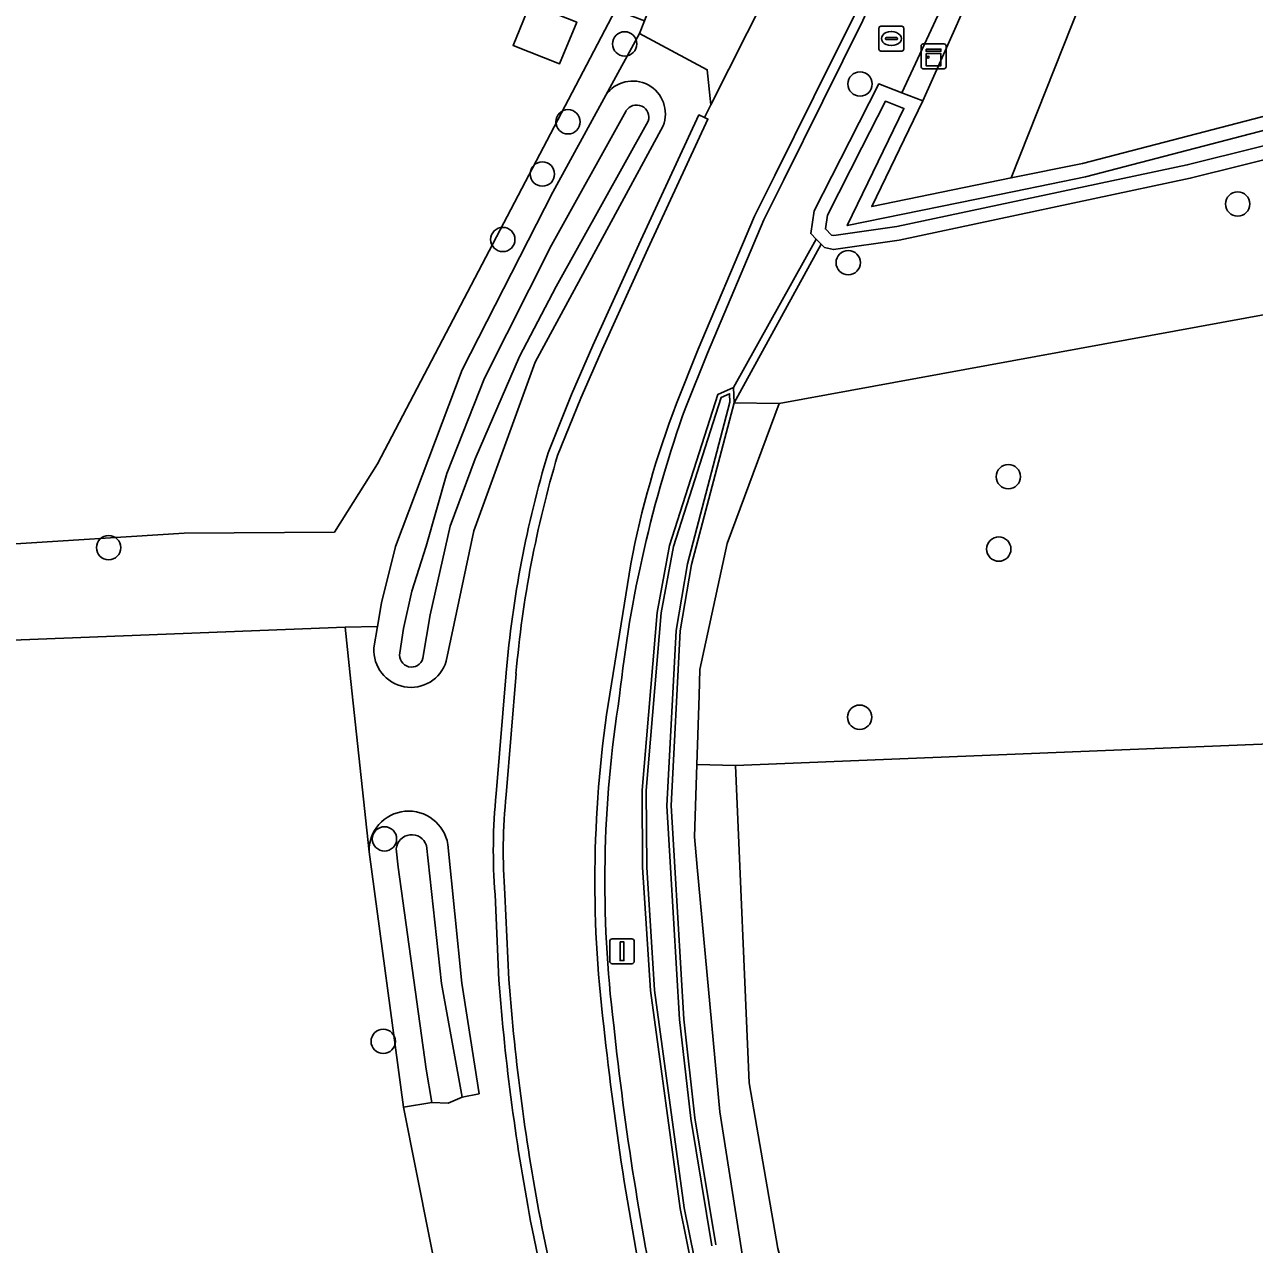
# Model space of a CAD drawing. Extents: x 162510 to 163918, y 388494 to 389774.
# Drawn here: x 163242.06 to 163291.5, y 389234.83 to 389283.89 of the extents above; entities that cross this region are included whole.
import ezdxf

# ---------------------------------------------------------------- set-up
doc = ezdxf.new("R2010")
doc.units = 0
for name, color, linetype in [('IMGEO_Boom', 7, 'Continuous'), ('IMGEO_Duiker', 7, 'Continuous'), ('IMGEO_Grasland_agrarisch', 7, 'Continuous'), ('IMGEO_Grasland_overig', 7, 'Continuous'), ('IMGEO_Groenvoorziening', 7, 'Continuous'), ('IMGEO_Hek', 7, 'Continuous'), ('IMGEO_Kast', 7, 'Continuous'), ('IMGEO_Lichtmast', 7, 'Continuous'), ('IMGEO_Loofbos', 7, 'Continuous'), ('IMGEO_Oever', 7, 'Continuous'), ('IMGEO_Pand', 7, 'Continuous'), ('IMGEO_Rijbaan_lokaal_gesloten', 7, 'Continuous'), ('IMGEO_Rijbaan_lokaal_halfverhard', 7, 'Continuous'), ('IMGEO_Rioolput', 7, 'Continuous'), ('IMGEO_Waterloop', 7, 'Continuous')]:
    doc.layers.add(name, color=color, linetype=linetype)

msp = doc.modelspace()

# ---------------------------------------------------------------- linework, layer by layer
at = {"layer": 'IMGEO_Boom'}
for centre in [(163266.186, 389283.11), (163275.649, 389281.498), (163263.906, 389279.976), (163262.878, 389277.875), (163290.83, 389276.674), (163261.287, 389275.244), (163275.172, 389274.314), (163281.609, 389265.704), (163245.438, 389262.853), (163281.225, 389262.793), (163275.632, 389256.033), (163256.529, 389251.139), (163256.479, 389242.996)]:
    msp.add_circle(centre, 0.489, dxfattribs=at)
at = {"layer": 'IMGEO_Duiker'}
for points in [[(163278.867, 389284.457), (163277.326, 389281.143)], [(163273.887, 389275.255), (163270.564, 389269.289)]]:
    msp.add_lwpolyline(points, dxfattribs=at)
at = {"layer": 'IMGEO_Grasland_agrarisch'}
for points in [[(163212.619, 389258.208), (163234.077, 389262.521), (163248.477, 389263.434), (163254.518, 389263.478), (163256.243, 389266.221), (163265.823, 389284.486), (163262.709, 389285.696), (163250.529, 389290.428), (163244.784, 389289.669), (163232.301, 389286.601), (163231.473, 389290.665), (163191.729, 389283.182), (163190.743, 389261.583), (163198.097, 389256.412)], [(163261.7, 389283.04), (163262.382, 389284.726), (163264.257, 389283.987), (163263.565, 389282.302)], [(163290.32, 389174.654), (163291.923, 389175.231), (163292.252, 389175.349), (163314.395, 389182.119), (163315.729, 389184.319), (163336.374, 389203.538), (163334.848, 389221.563), (163330.946, 389233.912), (163327.232, 389244.016), (163327.175, 389244.001), (163326.311, 389243.957), (163324.508, 389250), (163323.9, 389252.039), (163322.978, 389255.128), (163320.228, 389256.102), (163270.634, 389254.086), (163271.192, 389241.327), (163272.349, 389234.667), (163281.203, 389202.406)]]:
    msp.add_lwpolyline(points, close=True, dxfattribs=at)
msp.add_lwpolyline([(163241.096, 389135.563), (163261.78, 389139.826), (163285.544, 389145.627), (163284.913, 389147.526), (163278.975, 389165.626), (163268.644, 389196.562), (163261.632, 389219.112), (163258.842, 389232.535), (163257.294, 389240.353), (163255.908, 389250.619), (163255.175, 389257.463), (163254.945, 389259.651), (163234.719, 389258.866)], dxfattribs=at)
at = {"layer": 'IMGEO_Grasland_overig'}
for points in [[(163317.163, 389331.716), (163302.442, 389326.998), (163287.667, 389322.026), (163286.926, 389321.499), (163286.771, 389321.17), (163286.731, 389319.571), (163286.801, 389313.121), (163286.835, 389311.292), (163286.225, 389305.483), (163285.216, 389300.617), (163283.506, 389294.054), (163281.898, 389289.299), (163279.562, 389283.949), (163278.174, 389280.815), (163276.118, 389276.569), (163281.728, 389277.718), (163284.586, 389278.304), (163301.946, 389282.821), (163313.304, 389286.249), (163313.894, 389286.904), (163315.707, 389288.056), (163317.926, 389289.052), (163322.028, 389290.564), (163369.306, 389307.211)], [(163277.272, 389287.387), (163275.765, 389284.057), (163274.152, 389280.802), (163272.578, 389277.643), (163271.775, 389276.032), (163269.509, 389270.677), (163268.641, 389268.501)], [(163269.436, 389231.236), (163268.414, 389236.273), (163267.223, 389245.043), (163266.904, 389250), (163266.888, 389253.095), (163267.485, 389260.25), (163267.991, 389262.937), (163269.925, 389269.014), (163270.564, 389269.289), (163270.582, 389268.678), (163274.085, 389275.054), (163273.887, 389275.255), (163273.665, 389275.481), (163273.8, 389276.394), (163275.222, 389279.189), (163276.399, 389281.501), (163277.326, 389281.143), (163278.174, 389280.815), (163279.562, 389283.949)], [(163263.107, 389266.671), (163264.053, 389269.014), (163264.909, 389270.982), (163266.751, 389275.038), (163269.171, 389280.254), (163269.397, 389280.15), (163269.655, 389280.663), (163269.505, 389282.07), (163266.781, 389283.531), (163265.424, 389281.052)], [(163267.728, 389279.811), (163262.589, 389270.311), (163260.124, 389263.534), (163259.015, 389258.281)], [(163271.281, 389232.053), (163270.011, 389240.163), (163269.101, 389250), (163268.988, 389251.218), (163269.083, 389254.136), (163269.174, 389256.909), (163269.208, 389257.946), (163270.307, 389263.019), (163272.399, 389268.643), (163270.582, 389268.678), (163268.873, 389262.168), (163268.418, 389259.506), (163268.051, 389252.476), (163268.197, 389250), (163268.558, 389243.889), (163269.005, 389239.924), (163269.849, 389234.812)], [(163256.107, 389258.821), (163256.249, 389259.675), (163254.945, 389259.651), (163255.175, 389257.463), (163255.908, 389250.619)], [(163261.021, 389252.952), (163261.418, 389257.82)], [(163259.077, 389250.917), (163259.642, 389245.332), (163260.33, 389240.894), (163259.655, 389240.757), (163259.095, 389240.514), (163258.429, 389240.544), (163257.294, 389240.353), (163258.842, 389232.535)], [(163261.13, 389245.461), (163260.973, 389248.903)], [(163280.006, 389176.888), (163277.03, 389185.582), (163272.941, 389198.071), (163271.303, 389203.508), (163268.107, 389214.017), (163266.581, 389218.725), (163266.094, 389220.503), (163265.441, 389222.883), (163263.39, 389230.988), (163262.465, 389235.461)]]:
    msp.add_lwpolyline(points, dxfattribs=at)
msp.add_lwpolyline([(163206.52, 389253.451), (163234.719, 389258.866), (163254.945, 389259.651), (163256.249, 389259.675), (163256.407, 389260.628), (163256.969, 389262.897), (163259.652, 389270.003), (163263.297, 389277.144), (163265.424, 389281.052), (163266.781, 389283.531), (163266.976, 389284.038), (163265.823, 389284.486), (163256.243, 389266.221), (163254.518, 389263.478), (163248.477, 389263.434), (163234.077, 389262.521), (163212.619, 389258.208), (163193.402, 389254.345), (163194.216, 389249.018)], close=True, dxfattribs=at)
for centre, radius, start, end in [((163266.506, 389280.301), 1.317, 338.144, 145.2397), ((163315.828, 389251.584), 50.128, 160.2772, 173.9232), ((163305.662, 389253.964), 44.412, 163.374, 175.0187), ((163257.593, 389258.722), 1.489, 176.2016, 342.759), ((163312.372, 389249.439), 46.984, 170.8745, 187.0742), ((163283.488, 389250.661), 22.583, 174.1771, 184.4645), ((163257.502, 389250.662), 1.595, 9.2003, 181.5438), ((163347.079, 389251.846), 86.186, 184.24864, 190.95941), ((163384.641, 389256.149), 119.55, 185.99962, 192.02387)]:
    msp.add_arc(centre, radius, start, end, dxfattribs=at)
at = {"layer": 'IMGEO_Groenvoorziening'}
for points in [[(163310.663, 389275.654), (163272.399, 389268.643), (163270.307, 389263.019), (163269.208, 389257.946), (163269.174, 389256.909), (163269.083, 389254.136), (163270.634, 389254.086), (163320.228, 389256.102), (163315.453, 389257.794)], [(163288.555, 389176.681), (163289.231, 389174.262), (163290.32, 389174.654), (163281.203, 389202.406), (163272.349, 389234.667), (163271.192, 389241.327), (163270.634, 389254.086), (163269.083, 389254.136), (163268.988, 389251.218), (163269.101, 389250), (163270.011, 389240.163), (163271.281, 389232.053), (163272.903, 389223.647), (163273.077, 389222.746), (163275.36, 389215.952)]]:
    msp.add_lwpolyline(points, close=True, dxfattribs=at)
at = {"layer": 'IMGEO_Hek'}
for points in [[(163281.728, 389277.718), (163286.594, 389290.034), (163290.895, 389305.272), (163289.62, 389321.304)], [(163272.399, 389268.643), (163310.663, 389275.654), (163315.453, 389257.794), (163322.978, 389255.128), (163323.9, 389252.039)]]:
    msp.add_lwpolyline(points, dxfattribs=at)
at = {"layer": 'IMGEO_Kast'}
for p, q in [((163278.105, 389282.183), (163278.105, 389283.024)), ((163278.105, 389283.024), (163278.105, 389282.183)), ((163278.18, 389283.108), (163279.021, 389283.108)), ((163279.021, 389283.108), (163278.18, 389283.108)), ((163279.105, 389283.033), (163279.105, 389282.192)), ((163279.105, 389282.192), (163279.105, 389283.033)), ((163279.03, 389282.108), (163278.189, 389282.108)), ((163278.189, 389282.108), (163279.03, 389282.108))]:
    msp.add_line(p, q, dxfattribs=at)
for points in [[(163278.3, 389282.898), (163278.9, 389282.898), (163278.9, 389282.813), (163278.3, 389282.813), (163278.3, 389282.898)], [(163278.3, 389282.723), (163278.9, 389282.723), (163278.9, 389282.234), (163278.3, 389282.234), (163278.3, 389282.723)]]:
    msp.add_lwpolyline(points, dxfattribs=at)
msp.add_circle((163278.384, 389282.572), 0.0377, dxfattribs=at)
for centre, start, end in [((163278.183, 389283.03), 92.4484, 184.2845), ((163278.183, 389283.03), 92.4484, 184.2845), ((163279.027, 389283.03), 2.4484, 94.2845), ((163279.027, 389283.03), 2.4484, 94.2845), ((163278.183, 389282.186), 182.4484, 274.2845), ((163278.183, 389282.186), 182.4484, 274.2845), ((163279.027, 389282.186), 272.4484, 4.2845), ((163279.027, 389282.186), 272.4484, 4.2845)]:
    msp.add_arc(centre, 0.0779, start, end, dxfattribs=at)
at = {"layer": 'IMGEO_Lichtmast'}
for p, q in [((163265.583, 389246.22), (163265.583, 389247.02)), ((163265.583, 389247.02), (163265.583, 389246.22)), ((163265.683, 389247.12), (163266.473, 389247.12)), ((163266.473, 389247.12), (163265.683, 389247.12)), ((163266.573, 389247.02), (163266.573, 389246.22)), ((163266.573, 389246.22), (163266.573, 389247.02)), ((163266.473, 389246.12), (163265.683, 389246.12)), ((163265.683, 389246.12), (163266.473, 389246.12))]:
    msp.add_line(p, q, dxfattribs=at)
msp.add_lwpolyline([(163266.003, 389246.995), (163266.153, 389246.995), (163266.153, 389246.245), (163266.003, 389246.245), (163266.003, 389246.995)], dxfattribs=at)
for centre, start, end in [((163265.683, 389247.02), 90, 180), ((163265.683, 389247.02), 90, 180), ((163266.473, 389247.02), 0, 90), ((163266.473, 389247.02), 360, 90), ((163265.683, 389246.22), 180, 270), ((163265.683, 389246.22), 180, 270), ((163266.473, 389246.22), 270, 0), ((163266.473, 389246.22), 270, 0)]:
    msp.add_arc(centre, 0.1, start, end, dxfattribs=at)
at = {"layer": 'IMGEO_Loofbos'}
msp.add_lwpolyline([(163297.501, 389279.839), (163288.923, 389277.706), (163277.218, 389275.221), (163274.574, 389274.838), (163274.219, 389274.917), (163274.085, 389275.054), (163270.582, 389268.678), (163272.399, 389268.643), (163310.663, 389275.654)], dxfattribs=at)
at = {"layer": 'IMGEO_Oever'}
for points in [[(163301.946, 389282.821), (163284.586, 389278.304), (163281.728, 389277.718), (163276.118, 389276.569), (163278.174, 389280.815), (163277.326, 389281.143), (163276.399, 389281.501), (163275.222, 389279.189), (163273.8, 389276.394), (163273.665, 389275.481), (163273.887, 389275.255), (163274.085, 389275.054), (163274.219, 389274.917), (163274.574, 389274.838), (163277.218, 389275.221), (163288.923, 389277.706), (163297.501, 389279.839)], [(163297.356, 389280.373), (163288.799, 389278.245), (163277.121, 389275.766), (163274.595, 389275.4), (163274.5, 389275.422), (163274.253, 389275.672), (163274.334, 389276.224), (163275.715, 389278.938), (163276.666, 389280.805), (163277.414, 389280.516), (163275.132, 389275.802), (163281.839, 389277.176), (163284.711, 389277.765), (163302.096, 389282.288)], [(163265.424, 389281.052), (163263.297, 389277.144), (163259.652, 389270.003), (163256.969, 389262.897), (163256.407, 389260.628), (163256.249, 389259.675), (163256.107, 389258.821)], [(163259.035, 389265.833), (163260.544, 389269.663), (163263.245, 389275.022), (163266.239, 389280.417)], [(163267.133, 389280.001), (163263.425, 389273.348), (163261.957, 389270.545), (163260.177, 389266.423), (163259.171, 389263.713), (163258.367, 389260.154), (163258.073, 389258.405)], [(163259.015, 389258.281), (163260.124, 389263.534), (163262.589, 389270.311), (163267.728, 389279.811)], [(163269.849, 389234.812), (163269.005, 389239.924), (163268.558, 389243.889), (163268.197, 389250), (163268.051, 389252.476), (163268.418, 389259.506), (163268.873, 389262.168), (163270.582, 389268.678), (163270.564, 389269.289), (163269.925, 389269.014), (163267.991, 389262.937), (163267.485, 389260.25), (163266.888, 389253.095), (163266.904, 389250), (163267.223, 389245.043), (163268.414, 389236.273), (163269.436, 389231.236)], [(163269.598, 389231.273), (163268.578, 389236.301), (163267.388, 389245.06), (163267.07, 389250.006), (163267.054, 389253.089), (163267.65, 389260.228), (163268.152, 389262.896), (163270.06, 389268.892), (163270.405, 389269.04), (163270.415, 389268.697), (163268.711, 389262.203), (163268.253, 389259.524), (163267.885, 389252.475), (163268.031, 389249.99), (163268.393, 389243.875), (163268.841, 389239.901), (163269.686, 389234.781)], [(163257.144, 389258.626), (163257.3, 389259.601), (163257.629, 389261.1), (163258.204, 389262.917), (163259.035, 389265.833)], [(163255.908, 389250.619), (163257.294, 389240.353), (163258.429, 389240.544), (163258.204, 389241.874), (163257.083, 389250), (163257.004, 389250.739)], [(163258.214, 389250.88), (163258.819, 389245.321), (163259.655, 389240.757), (163260.33, 389240.894), (163259.642, 389245.332), (163259.077, 389250.917)]]:
    msp.add_lwpolyline(points, dxfattribs=at)
for centre, radius, start, end in [((163266.506, 389280.301), 1.317, 338.144, 145.2397), ((163266.661, 389280.155), 0.497, 341.8744, 148.2182), ((163257.593, 389258.722), 1.489, 176.2016, 342.759), ((163257.612, 389258.528), 0.478, 168.182, 345.0553), ((163257.502, 389250.662), 1.595, 9.2003, 181.5438), ((163257.623, 389250.687), 0.622, 18.1223, 175.171)]:
    msp.add_arc(centre, radius, start, end, dxfattribs=at)
at = {"layer": 'IMGEO_Pand'}
msp.add_lwpolyline([(163263.565, 389282.302), (163264.257, 389283.987), (163262.382, 389284.726), (163261.7, 389283.04)], close=True, dxfattribs=at)
at = {"layer": 'IMGEO_Rijbaan_lokaal_gesloten'}
for points in [[(163273.538, 389288.693), (163272.61, 389286.596), (163271.835, 389284.999), (163269.655, 389280.663), (163269.397, 389280.15), (163269.534, 389280.086), (163267.115, 389274.873), (163265.276, 389270.822), (163264.424, 389268.864), (163263.49, 389266.557)], [(163268.268, 389268.644), (163269.141, 389270.833), (163271.407, 389276.188), (163272.22, 389277.821), (163273.794, 389280.98), (163275.407, 389284.235), (163276.908, 389287.552)], [(163265.587, 389256.954), (163266.428, 389262.197)], [(163261.817, 389257.787), (163261.419, 389252.911)], [(163261.373, 389248.921), (163261.529, 389245.491)], [(163262.857, 389235.542), (163263.778, 389231.086)]]:
    msp.add_lwpolyline(points, dxfattribs=at)
for centre, radius, start, end in [((163303.675, 389255.053), 37.926, 159.0001, 169.142), ((163305.69, 389253.962), 44.04, 163.382, 175.0175), ((163312.37, 389249.439), 47.383, 170.8741, 187.0649), ((163283.46, 389250.662), 22.155, 174.1728, 184.5062), ((163346.98, 389251.834), 85.686, 184.24523, 190.96065), ((163384.994, 389256.206), 120.308, 186.00931, 192.01394)]:
    msp.add_arc(centre, radius, start, end, dxfattribs=at)
at = {"layer": 'IMGEO_Rijbaan_lokaal_halfverhard'}
msp.add_lwpolyline([(163272.61, 389286.596), (163272.244, 389286.758), (163272.414, 389287.143), (163271.048, 389286.878), (163268.487, 389287.957), (163266.976, 389284.038), (163266.781, 389283.531), (163269.505, 389282.07), (163269.655, 389280.663), (163271.835, 389284.999)], close=True, dxfattribs=at)
for points in [[(163276.908, 389287.552), (163275.407, 389284.235), (163273.794, 389280.98), (163272.22, 389277.821), (163271.407, 389276.188), (163269.141, 389270.833), (163268.268, 389268.644)], [(163268.641, 389268.501), (163269.509, 389270.677), (163271.775, 389276.032), (163272.578, 389277.643), (163274.152, 389280.802), (163275.765, 389284.057), (163277.272, 389287.387)], [(163269.397, 389280.15), (163269.171, 389280.254), (163266.751, 389275.038), (163264.909, 389270.982), (163264.053, 389269.014), (163263.107, 389266.671)], [(163263.49, 389266.557), (163264.424, 389268.864), (163265.276, 389270.822), (163267.115, 389274.873), (163269.534, 389280.086), (163269.397, 389280.15)], [(163266.428, 389262.197), (163265.587, 389256.954)], [(163261.418, 389257.82), (163261.021, 389252.952)], [(163261.419, 389252.911), (163261.817, 389257.787)], [(163260.973, 389248.903), (163261.13, 389245.461)], [(163261.529, 389245.491), (163261.373, 389248.921)], [(163262.465, 389235.461), (163263.39, 389230.988)], [(163263.778, 389231.086), (163262.857, 389235.542)]]:
    msp.add_lwpolyline(points, dxfattribs=at)
for centre, radius, start, end in [((163315.828, 389251.584), 50.128, 160.2772, 173.9232), ((163303.675, 389255.053), 37.926, 159.0001, 169.142), ((163305.662, 389253.964), 44.412, 163.374, 175.0187), ((163305.69, 389253.962), 44.04, 163.382, 175.0175), ((163312.37, 389249.439), 47.383, 170.8741, 187.0649), ((163312.372, 389249.439), 46.984, 170.8745, 187.0742), ((163283.488, 389250.661), 22.583, 174.1771, 184.4645), ((163283.46, 389250.662), 22.155, 174.1728, 184.5062), ((163347.079, 389251.846), 86.186, 184.24864, 190.95941), ((163346.98, 389251.834), 85.686, 184.24523, 190.96065), ((163384.994, 389256.206), 120.308, 186.00931, 192.01394), ((163384.641, 389256.149), 119.55, 185.99962, 192.02387)]:
    msp.add_arc(centre, radius, start, end, dxfattribs=at)
at = {"layer": 'IMGEO_Rioolput'}
for p, q in [((163276.407, 389282.897), (163276.407, 389283.749)), ((163276.482, 389283.823), (163277.334, 389283.823)), ((163277.408, 389283.749), (163277.408, 389282.897)), ((163276.666, 389283.317), (163276.666, 389283.329)), ((163277.104, 389283.28), (163276.706, 389283.28)), ((163276.709, 389283.366), (163277.107, 389283.366)), ((163276.895, 389283.603), (163276.92, 389283.603)), ((163277.15, 389283.329), (163277.15, 389283.317)), ((163277.334, 389282.823), (163276.482, 389282.823)), ((163276.918, 389283.043), (163276.893, 389283.043))]:
    msp.add_line(p, q, dxfattribs=at)
for points in [[(163276.407, 389282.897), (163276.407, 389283.749)], [(163276.482, 389283.823), (163277.334, 389283.823)], [(163277.408, 389283.749), (163277.408, 389282.897)], [(163277.334, 389282.823), (163276.482, 389282.823)]]:
    msp.add_lwpolyline(points, dxfattribs=at)
for centre, radius, start, end in [((163276.484, 389283.747), 0.0765, 91.552, 178.448), ((163276.484, 389283.747), 0.0765, 91.552, 178.448), ((163277.332, 389283.747), 0.0765, 1.552, 88.448), ((163277.332, 389283.747), 0.0765, 1.552, 88.448), ((163276.706, 389283.326), 0.0403, 85.8775, 175.7526), ((163276.703, 389283.316), 0.0366, 178.938, 274.7102), ((163277.107, 389283.323), 0.043, 264.8664, 352.4533), ((163277.111, 389283.328), 0.0386, 1.7309, 96.639), ((163276.484, 389282.899), 0.0765, 181.552, 268.448), ((163276.484, 389282.899), 0.0765, 181.552, 268.448), ((163277.332, 389282.899), 0.0765, 271.552, 358.448), ((163277.332, 389282.899), 0.0765, 271.552, 358.448)]:
    msp.add_arc(centre, radius, start, end, dxfattribs=at)
for centre, major_axis, ratio, start_param, end_param in [((163276.894, 389283.323), (-0.387, 0.002), 0.722429, 4.712389, 7.853982), ((163276.919, 389283.323), (-0.39, 0.002), 0.717154, 1.570796, 4.712389)]:
    msp.add_ellipse(centre, major_axis=major_axis, ratio=ratio, start_param=start_param, end_param=end_param, dxfattribs=at)
at = {"layer": 'IMGEO_Waterloop'}
for points in [[(163302.096, 389282.288), (163284.711, 389277.765), (163281.839, 389277.176), (163275.132, 389275.802), (163277.414, 389280.516), (163276.666, 389280.805), (163275.715, 389278.938), (163274.334, 389276.224), (163274.253, 389275.672), (163274.5, 389275.422), (163274.595, 389275.4), (163277.121, 389275.766), (163288.799, 389278.245), (163297.356, 389280.373)], [(163266.239, 389280.417), (163263.245, 389275.022), (163260.544, 389269.663), (163259.035, 389265.833), (163258.204, 389262.917), (163257.629, 389261.1), (163257.3, 389259.601), (163257.144, 389258.626)], [(163263.425, 389273.348), (163267.133, 389280.001)], [(163258.073, 389258.405), (163258.367, 389260.154), (163259.171, 389263.713), (163260.177, 389266.423), (163261.957, 389270.545), (163263.425, 389273.348)], [(163269.686, 389234.781), (163268.841, 389239.901), (163268.393, 389243.875), (163268.031, 389249.99), (163267.885, 389252.475), (163268.253, 389259.524), (163268.711, 389262.203), (163270.415, 389268.697), (163270.405, 389269.04), (163270.06, 389268.892), (163268.152, 389262.896), (163267.65, 389260.228), (163267.054, 389253.089), (163267.07, 389250.006), (163267.388, 389245.06), (163268.578, 389236.301), (163269.598, 389231.273)], [(163257.004, 389250.739), (163257.083, 389250), (163258.204, 389241.874), (163258.429, 389240.544), (163259.095, 389240.514), (163259.655, 389240.757), (163258.819, 389245.321), (163258.214, 389250.88)]]:
    msp.add_lwpolyline(points, dxfattribs=at)
for centre, radius, start, end in [((163266.661, 389280.155), 0.497, 341.8744, 148.2182), ((163257.612, 389258.528), 0.478, 168.182, 345.0553), ((163257.623, 389250.687), 0.622, 18.1223, 175.171)]:
    msp.add_arc(centre, radius, start, end, dxfattribs=at)

doc.saveas('drawing.dxf')
